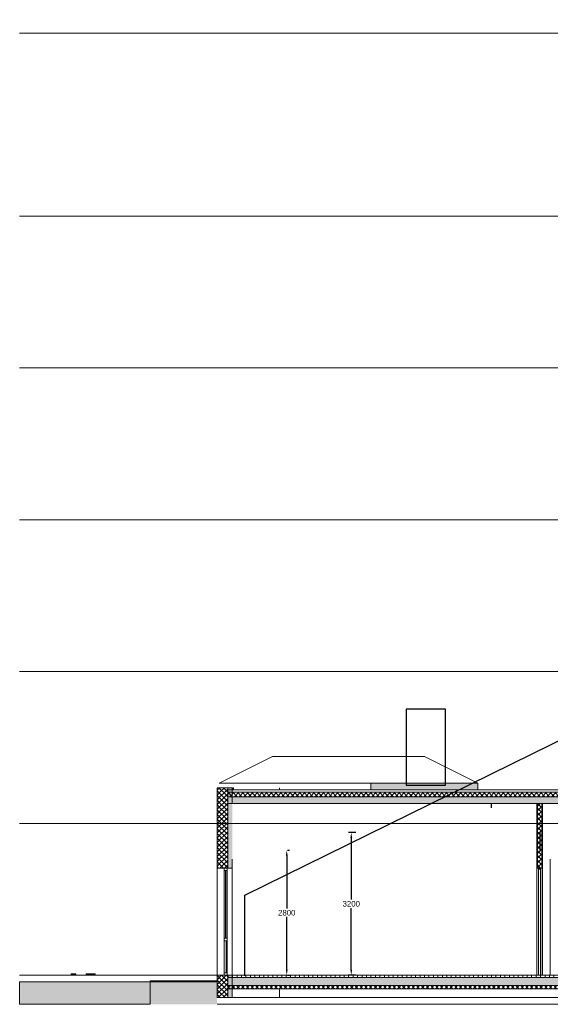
# Model space of a CAD drawing. Extents: x -156717 to 425753, y -51191 to 363295.
# Tile 455 of 502: x 298181 to 310069, y 193548 to 215598. Entities that reach past the tile are written whole.
import ezdxf

# ---------------------------------------------------------------- set-up
doc = ezdxf.new("R2010")
doc.units = 0
doc.header["$LTSCALE"] = 50
doc.linetypes.add('7 Voorgevel & doorsnede A-A$0$B0204', pattern=[1300, 1000, -100, 100, -100])
doc.layers.get('0').update_dxf_attribs({"linetype": 'CONTINUOUS'})
doc.layers.get('Defpoints').update_dxf_attribs({"linetype": 'CONTINUOUS'})
for name, color, linetype in [('7 Voorgevel & doorsnede A-A$0$0 2D arcering', 7, 'CONTINUOUS'), ('7 Voorgevel & doorsnede A-A$0$0 Doorsnede-arcering', 7, 'CONTINUOUS'), ('7 Voorgevel & doorsnede A-A$0$00 Bestaand', 7, 'CONTINUOUS'), ('7 Voorgevel & doorsnede A-A$0$00 Bestaand Doorsnede-arcering', 7, 'CONTINUOUS'), ('7 Voorgevel & doorsnede A-A$0$00 Bestaand Laagscheidingslijnen', 7, 'CONTINUOUS'), ('7 Voorgevel & doorsnede A-A$0$00 Bestaand Ramen', 7, 'CONTINUOUS'), ('7 Voorgevel & doorsnede A-A$0$00 Bestaande vloeren', 7, 'CONTINUOUS'), ('7 Voorgevel & doorsnede A-A$0$00 Bestaande vloeren Doorsnede-arcering', 7, 'CONTINUOUS'), ('7 Voorgevel & doorsnede A-A$0$00 Bestaande vloeren Laagscheidingslijnen', 7, 'CONTINUOUS'), ('7 Voorgevel & doorsnede A-A$0$00 Simple', 7, 'CONTINUOUS'), ('7 Voorgevel & doorsnede A-A$0$00 Simple Deuren', 7, 'CONTINUOUS'), ('7 Voorgevel & doorsnede A-A$0$00 Simple Doorsnede-arcering', 7, 'CONTINUOUS'), ('7 Voorgevel & doorsnede A-A$0$00 Simple Laagscheidingslijnen', 7, 'CONTINUOUS'), ('7 Voorgevel & doorsnede A-A$0$22 Binnenwanden', 7, 'CONTINUOUS'), ('7 Voorgevel & doorsnede A-A$0$27 Daken', 7, 'CONTINUOUS'), ('7 Voorgevel & doorsnede A-A$0$27 Daken Doorsnede-arcering', 7, 'CONTINUOUS'), ('7 Voorgevel & doorsnede A-A$0$27 Daken Laagscheidingslijnen', 7, 'CONTINUOUS'), ('7 Voorgevel & doorsnede A-A$0$90 Terrein', 7, 'CONTINUOUS'), ('7 Voorgevel & doorsnede A-A$0$90 Terrein Doorsnede-arcering', 7, 'CONTINUOUS'), ('WL570---_RETOUR', 112, 'CONTINUOUS')]:
    doc.layers.add(name, color=color, linetype=linetype)
doc.styles.add('7 Voorgevel & doorsnede A-A$0$GENERATED_STYLE_1', font='ARIAL.TTF')
doc.styles.get("Standard").update_dxf_attribs({"font": 'ARIAL.TTF'})
doc.dimstyles.new('ISO-25', dxfattribs={"dimtxt": 2.5, "dimasz": 2.5, "dimexe": 1.25, "dimexo": 0.625, "dimtad": 1, "dimtih": 1, "dimdec": 4, "dimdsep": 46, "dimtxsty": 'Standard', "dimcen": 2.5, "dimadec": 0, "dimazin": 0, "dimtfac": 1, "dimtdec": 4, "dimtmove": 0, "dimatfit": 3, "dimfxl": 0, "dimtvp": 1, "dimtolj": 1, "dimtzin": 0, "dimarcsym": 0})
pattern_1 = [(0, (108550.56, 1635.29), (0, 70), [0, -70])]
pattern_2 = [(45, (108550.56, 1635.29), (-53.03301, 53.03301), []), (135, (108550.56, 1635.29), (53.03301, 53.03301), [])]
pattern_3 = [(-45, (108550.56, 1635.29), (53.03301, 53.03301), []), (45, (108550.56, 1635.29), (-53.03301, 53.03301), [])]
pattern_4 = [(0, (108550.56, 1635.29), (0, 75), [0, -75])]

# ---------------------------------------------------------------- blocks, each defined once
blk = doc.blocks.new('7 Voorgevel & doorsnede A-A$0$Section Elem_283_3', base_point=(108551, 1635))
at = {"layer": '7 Voorgevel & doorsnede A-A$0$00 Bestaand', "color": 252, "linetype": 'Continuous', "lineweight": 0}
blk.add_line((73648, 1135), (74704, 1135), dxfattribs=at)
blk = doc.blocks.new('7 Voorgevel & doorsnede A-A$0$Section Elem_284_3', base_point=(108551, 1635))
at = {"layer": '7 Voorgevel & doorsnede A-A$0$00 Bestaande vloeren Doorsnede-arcering', "linetype": 'Continuous', "lineweight": 0}
h = blk.add_hatch(dxfattribs=at)
h.set_pattern_fill('LIJNEN_VERT_100_0003', color=9, style=0, pattern_type=2)
h.set_pattern_definition([(90, (108550.56, 1635.29), (-100, 0), [])])
h.paths.add_polyline_path([(83699, 1585), (83699, 1635), (73548, 1635), (73548, 1585)], flags=0)
h = blk.add_hatch(dxfattribs=at)
h.set_pattern_fill('11_GEWAPEND_BETON__I_H_W_73', color=9, style=0, pattern_type=2)
h.set_pattern_definition(pattern_1)
h.paths.add_polyline_path([(83699, 1405), (83699, 1585), (73548, 1585), (73548, 1405)], flags=0)
h = blk.add_hatch(dxfattribs=at)
h.set_pattern_fill('13_45GR_ISOLATIE_0003', color=9, style=0, pattern_type=2)
h.set_pattern_definition(pattern_2)
h.paths.add_polyline_path([(83699, 1335), (83699, 1405), (73548, 1405), (73548, 1335)], flags=0)
at = {"layer": '7 Voorgevel & doorsnede A-A$0$00 Bestaande vloeren', "color": 2, "linetype": 'Continuous', "lineweight": 0}
for p, q in [((73548, 1635), (83699, 1635)), ((73548, 1585), (73548, 1635)), ((83699, 1585), (83699, 1635))]:
    blk.add_line(p, q, dxfattribs=at)
at = {"layer": '7 Voorgevel & doorsnede A-A$0$00 Bestaande vloeren', "color": 3, "linetype": 'Continuous', "lineweight": 0}
for p, q in [((73548, 1405), (73548, 1585)), ((83699, 1405), (83699, 1585)), ((83699, 1335), (83699, 1405))]:
    blk.add_line(p, q, dxfattribs=at)
at = {"layer": '7 Voorgevel & doorsnede A-A$0$00 Bestaande vloeren', "color": 252, "linetype": 'Continuous', "lineweight": 0}
for p, q in [((83782, 1335), (83782, 1585)), ((83776, 1335), (83782, 1335))]:
    blk.add_line(p, q, dxfattribs=at)
at = {"layer": '7 Voorgevel & doorsnede A-A$0$00 Bestaande vloeren', "color": 1, "linetype": 'Continuous', "lineweight": 0}
for p, q in [((73548, 1335), (83699, 1335)), ((83699, 1335), (83775, 1335)), ((83775, 1335), (83776, 1335))]:
    blk.add_line(p, q, dxfattribs=at)
at = {"layer": '7 Voorgevel & doorsnede A-A$0$00 Bestaande vloeren Laagscheidingslijnen', "color": 3, "linetype": 'Continuous', "lineweight": 0}
for p, q in [((73548, 1585), (83699, 1585)), ((73548, 1585), (83699, 1585)), ((73548, 1405), (83699, 1405)), ((73548, 1405), (83699, 1405))]:
    blk.add_line(p, q, dxfattribs=at)
blk = doc.blocks.new('7 Voorgevel & doorsnede A-A$0$Section Elem_396_3', base_point=(108551, 1635))
at = {"layer": '7 Voorgevel & doorsnede A-A$0$00 Bestaand Doorsnede-arcering', "linetype": 'Continuous', "lineweight": 0}
h = blk.add_hatch(dxfattribs=at)
h.set_pattern_fill('13_45GR_ISOLATIE_0003', color=255, style=0, pattern_type=2)
h.set_pattern_definition(pattern_3)
h.paths.add_polyline_path([(73408, 5835), (73308, 5835), (73308, 4035), (73408, 4035)], flags=0)
h = blk.add_hatch(dxfattribs=at)
h.set_pattern_fill('13_45GR_ISOLATIE_0003', color=255, style=0, pattern_type=2)
h.set_pattern_definition(pattern_3)
h.paths.add_polyline_path([(73448, 5835), (73408, 5835), (73408, 4035), (73448, 4035)], flags=0)
h = blk.add_hatch(dxfattribs=at)
h.set_pattern_fill('13_45GR_ISOLATIE_0003', color=255, style=0, pattern_type=2)
h.set_pattern_definition(pattern_3)
h.paths.add_polyline_path([(73548, 5835), (73448, 5835), (73448, 4035), (73468, 4035), (73548, 4035)], flags=0)
for points in [[(73648, 5835), (73548, 5835), (73548, 4035), (73648, 4035)], [(73648, 1635), (73548, 1635), (73548, 1135), (73648, 1135)]]:
    blk.add_hatch(color=255, dxfattribs=at).paths.add_polyline_path(points, flags=0)
h = blk.add_hatch(dxfattribs=at)
h.set_pattern_fill('13_45GR_ISOLATIE_0003', color=255, style=0, pattern_type=2)
h.set_pattern_definition(pattern_3)
h.paths.add_polyline_path([(73408, 1635), (73308, 1635), (73308, 1135), (73408, 1135)], flags=0)
h = blk.add_hatch(dxfattribs=at)
h.set_pattern_fill('13_45GR_ISOLATIE_0003', color=255, style=0, pattern_type=2)
h.set_pattern_definition(pattern_3)
h.paths.add_polyline_path([(73448, 1635), (73408, 1635), (73408, 1135), (73448, 1135)], flags=0)
h = blk.add_hatch(dxfattribs=at)
h.set_pattern_fill('13_45GR_ISOLATIE_0003', color=255, style=0, pattern_type=2)
h.set_pattern_definition(pattern_3)
h.paths.add_polyline_path([(73548, 1635), (73468, 1635), (73448, 1635), (73448, 1135), (73548, 1135)], flags=0)
at = {"layer": '7 Voorgevel & doorsnede A-A$0$00 Bestaand', "color": 2, "linetype": 'Continuous', "lineweight": 0}
for p, q in [((73308, 5835), (73408, 5835)), ((73308, 4035), (73308, 5835)), ((73408, 5835), (73448, 5835)), ((73448, 5835), (73548, 5835)), ((73548, 5835), (73648, 5835)), ((73648, 5485), (73648, 5835)), ((73648, 4035), (73648, 4235)), ((73308, 4035), (73408, 4035)), ((73408, 4035), (73448, 4035)), ((73448, 4035), (73468, 4035)), ((73468, 4035), (73548, 4035)), ((73548, 4035), (73648, 4035)), ((73308, 1635), (73408, 1635)), ((73308, 1135), (73308, 1635)), ((73408, 1635), (73448, 1635)), ((73448, 1635), (73468, 1635)), ((73468, 1635), (73548, 1635)), ((73548, 1635), (73648, 1635)), ((73648, 1135), (73648, 1635)), ((73308, 1135), (73408, 1135)), ((73408, 1135), (73448, 1135)), ((73448, 1135), (73548, 1135)), ((73548, 1135), (73648, 1135))]:
    blk.add_line(p, q, dxfattribs=at)
at = {"layer": '7 Voorgevel & doorsnede A-A$0$00 Bestaand Laagscheidingslijnen', "color": 2, "linetype": 'Continuous', "lineweight": 0}
for p, q in [((73548, 5735), (73548, 5835)), ((73548, 4035), (73548, 5835)), ((73548, 4035), (73548, 5635)), ((73548, 1405), (73548, 1635)), ((73548, 1135), (73548, 1635)), ((73548, 1135), (73548, 1335))]:
    blk.add_line(p, q, dxfattribs=at)
blk = doc.blocks.new('7 Voorgevel & doorsnede A-A$0$Section Elem_449_3', base_point=(108551, 1635))
at = {"layer": '7 Voorgevel & doorsnede A-A$0$00 Simple Doorsnede-arcering', "linetype": 'Continuous', "lineweight": 0}
h = blk.add_hatch(dxfattribs=at)
h.set_pattern_fill('10_GIPS_0003', color=9, style=0, pattern_type=2)
h.set_pattern_definition(pattern_4)
h.paths.add_polyline_path([(80473, 5485), (80473, 4035), (80485, 4035), (80485, 5485)], flags=0)
h = blk.add_hatch(dxfattribs=at)
h.set_pattern_fill('13_45GR_ISOLATIE_0003', color=9, style=0, pattern_type=2)
h.set_pattern_definition(pattern_2)
h.paths.add_polyline_path([(80485, 4035), (80585, 4035), (80585, 5485), (80485, 5485)], flags=0)
h = blk.add_hatch(dxfattribs=at)
h.set_pattern_fill('10_GIPS_0003', color=9, style=0, pattern_type=2)
h.set_pattern_definition(pattern_4)
h.paths.add_polyline_path([(80585, 4035), (80598, 4035), (80598, 5485), (80585, 5485)], flags=0)
at = {"layer": '7 Voorgevel & doorsnede A-A$0$00 Simple', "color": 1, "linetype": 'Continuous', "lineweight": 0}
for p, q in [((80473, 4035), (80473, 5485)), ((80473, 5485), (80485, 5485)), ((80485, 5485), (80585, 5485)), ((80585, 5485), (80598, 5485)), ((80598, 4035), (80598, 5485)), ((80473, 4035), (80485, 4035)), ((80485, 4035), (80585, 4035)), ((80585, 4035), (80598, 4035))]:
    blk.add_line(p, q, dxfattribs=at)
at = {"layer": '7 Voorgevel & doorsnede A-A$0$00 Simple Laagscheidingslijnen', "color": 9, "linetype": 'Continuous', "lineweight": 0}
for p, q in [((80485, 4035), (80485, 5485)), ((80485, 4035), (80485, 5485)), ((80585, 4035), (80585, 5485)), ((80585, 4035), (80585, 5485))]:
    blk.add_line(p, q, dxfattribs=at)
blk = doc.blocks.new('7 Voorgevel & doorsnede A-A$0$Section Elem_479_3', base_point=(108551, 1635))
at = {"layer": '7 Voorgevel & doorsnede A-A$0$00 Bestaand', "color": 1, "linetype": 'Continuous', "lineweight": 0}
for p, q in [((73658, 5835), (73666, 5835)), ((73666, 5835), (73674, 5835)), ((73666, 5785), (73666, 5835)), ((73674, 5785), (73674, 5835))]:
    blk.add_line(p, q, dxfattribs=at)
blk = doc.blocks.new('7 Voorgevel & doorsnede A-A$0$Section Elem_494_3', base_point=(108551, 1635))
at = {"layer": '7 Voorgevel & doorsnede A-A$0$00 Bestaand Ramen', "color": 1, "linetype": 'Continuous', "lineweight": 0}
for p, q in [((73308, 1635), (73308, 4035)), ((73468, 4008), (73468, 4035)), ((73468, 4035), (73533, 4035)), ((73468, 3980), (73468, 4008)), ((73468, 3980), (73468, 2463)), ((73468, 3980), (73533, 3980)), ((73500, 3980), (73501, 3980)), ((73500, 2463), (73500, 3980)), ((73501, 2463), (73501, 3980)), ((73533, 4008), (73533, 4035)), ((73533, 3980), (73533, 4008)), ((73533, 3980), (73533, 2463)), ((73648, 1635), (73648, 4035)), ((73468, 2463), (73533, 2463)), ((73468, 2408), (73468, 2463)), ((73500, 2463), (73501, 2463)), ((73533, 2408), (73533, 2463)), ((73468, 2408), (73468, 1690)), ((73468, 2408), (73533, 2408)), ((73513, 2408), (73518, 2408)), ((73513, 1690), (73513, 2408)), ((73518, 1690), (73518, 2408)), ((73533, 2408), (73533, 1690)), ((73468, 1690), (73533, 1690)), ((73468, 1663), (73468, 1690)), ((73468, 1635), (73468, 1663)), ((73468, 1635), (73533, 1635)), ((73513, 1690), (73518, 1690)), ((73533, 1663), (73533, 1690)), ((73533, 1635), (73533, 1663))]:
    blk.add_line(p, q, dxfattribs=at)
blk = doc.blocks.new('7 Voorgevel & doorsnede A-A$0$Section Elem_508_3', base_point=(108551, 1635))
at = {"layer": '7 Voorgevel & doorsnede A-A$0$00 Simple Deuren', "color": 1, "linetype": 'Continuous', "lineweight": 0}
for p, q in [((80473, 4035), (80473, 1635)), ((80512, 4035), (80559, 4035)), ((80512, 4010), (80512, 4035)), ((80512, 4010), (80552, 4010)), ((80512, 1635), (80512, 4010)), ((80512, 4010), (80559, 4010)), ((80552, 1635), (80552, 4010)), ((80553, 3919), (80553, 4010)), ((80559, 4010), (80559, 4035)), ((80559, 1635), (80559, 4010)), ((80598, 4035), (80598, 1635)), ((80553, 3782), (80553, 3873)), ((80553, 3645), (80553, 3736)), ((80553, 3508), (80553, 3599)), ((80553, 3376), (80553, 3462)), ((80553, 2183), (80553, 2269)), ((80553, 2046), (80553, 2138)), ((80553, 1909), (80553, 2001)), ((80553, 1772), (80553, 1864)), ((80512, 1635), (80552, 1635)), ((80553, 1635), (80553, 1727))]:
    blk.add_line(p, q, dxfattribs=at)
blk = doc.blocks.new('7 Voorgevel & doorsnede A-A$0$Section Elem_538_3', base_point=(108551, 1635))
at = {"layer": '7 Voorgevel & doorsnede A-A$0$90 Terrein', "color": 252, "linetype": 'Continuous', "lineweight": 0}
for p, q in [((70037, 1665), (70075, 1665)), ((70037, 1655), (70037, 1665)), ((70037, 1655), (70075, 1655)), ((70075, 1665), (70080, 1665)), ((70075, 1655), (70075, 1665)), ((70075, 1655), (70080, 1655)), ((70080, 1665), (70086, 1665)), ((70080, 1655), (70086, 1655)), ((70086, 1665), (70094, 1665)), ((70086, 1655), (70094, 1655)), ((70094, 1665), (70104, 1665)), ((70094, 1655), (70104, 1655)), ((70104, 1665), (70115, 1665)), ((70104, 1655), (70115, 1655)), ((70115, 1665), (70125, 1665)), ((70115, 1655), (70125, 1655)), ((70125, 1665), (70135, 1665)), ((70125, 1655), (70135, 1655)), ((70135, 1665), (70144, 1665)), ((70135, 1655), (70144, 1655)), ((70144, 1655), (70144, 1665)), ((70377, 1665), (70577, 1665)), ((70377, 1655), (70377, 1665)), ((70377, 1655), (70577, 1655)), ((70577, 1655), (70577, 1665))]:
    blk.add_line(p, q, dxfattribs=at)
blk = doc.blocks.new('7 Voorgevel & doorsnede A-A$0$Section Elem_568_3', base_point=(108551, 1635))
at = {"layer": '7 Voorgevel & doorsnede A-A$0$90 Terrein Doorsnede-arcering', "linetype": 'Continuous', "lineweight": 0}
for points in [[(68885, 985), (73308, 985), (73308, 1485), (68885, 1485)], [(99506, 1485), (96913, 1485), (96913, 985), (99506, 985)]]:
    blk.add_hatch(color=252, dxfattribs=at).paths.add_polyline_path(points, flags=0)
at = {"layer": '7 Voorgevel & doorsnede A-A$0$90 Terrein', "color": 2, "linetype": 'Continuous', "lineweight": 0}
for p, q in [((68885, 1485), (73308, 1485)), ((68885, 985), (68885, 1485)), ((96913, 1485), (99506, 1485)), ((68885, 985), (71808, 985))]:
    blk.add_line(p, q, dxfattribs=at)
at = {"layer": '7 Voorgevel & doorsnede A-A$0$90 Terrein', "color": 252, "linetype": 'Continuous', "lineweight": 0}
for p, q in [((94372, 1135), (94372, 985)), ((94470, 1135), (94470, 985)), ((87399, 985), (93509, 985)), ((93509, 985), (94372, 985)), ((94372, 985), (94470, 985)), ((94470, 985), (94492, 985))]:
    blk.add_line(p, q, dxfattribs=at)
blk = doc.blocks.new('7 Voorgevel & doorsnede A-A$0$Section Elem_569_3', base_point=(108551, 1635))
at = {"layer": '7 Voorgevel & doorsnede A-A$0$90 Terrein Doorsnede-arcering', "linetype": 'Continuous', "lineweight": 0}
for points in [[(71808, 1510), (71808, 985), (73308, 985), (73308, 1510), (72749, 1510)], [(99506, 1510), (96913, 1510), (96913, 985), (99506, 985)]]:
    blk.add_hatch(color=252, dxfattribs=at).paths.add_polyline_path(points, flags=0)
at = {"layer": '7 Voorgevel & doorsnede A-A$0$90 Terrein', "color": 2, "linetype": 'Continuous', "lineweight": 0}
for p, q in [((71808, 985), (71808, 1510)), ((71808, 1510), (72749, 1510)), ((72749, 1510), (73308, 1510)), ((73308, 1485), (73308, 1510)), ((96913, 1510), (99506, 1510)), ((96913, 1485), (96913, 1510)), ((99506, 1485), (99506, 1510))]:
    blk.add_line(p, q, dxfattribs=at)
at = {"layer": '7 Voorgevel & doorsnede A-A$0$90 Terrein', "color": 252, "linetype": 'Continuous', "lineweight": 0}
for p, q in [((83004, 1135), (83004, 985)), ((87399, 1135), (87399, 985)), ((94492, 1135), (94492, 985)), ((94567, 1135), (94567, 985)), ((73308, 985), (81908, 985)), ((81908, 985), (83004, 985)), ((83004, 985), (87399, 985)), ((94492, 985), (94567, 985)), ((94567, 985), (95119, 985)), ((95119, 985), (95672, 985)), ((95672, 985), (96224, 985)), ((96224, 985), (96776, 985)), ((96776, 985), (96913, 985))]:
    blk.add_line(p, q, dxfattribs=at)
blk = doc.blocks.new('7 Voorgevel & doorsnede A-A$0$Section Elem_643_3', base_point=(108551, 1635))
at = {"layer": '7 Voorgevel & doorsnede A-A$0$27 Daken Doorsnede-arcering', "linetype": 'Continuous', "lineweight": 0}
h = blk.add_hatch(dxfattribs=at)
h.set_pattern_fill('13_45GR_ISOLATIE_0003', color=9, style=0, pattern_type=2)
h.set_pattern_definition(pattern_2)
h.paths.add_polyline_path([(83503, 5635), (83503, 5735), (73548, 5735), (73548, 5635)], flags=0)
h = blk.add_hatch(dxfattribs=at)
h.set_pattern_fill('11_GEWAPEND_BETON__I_H_W_73', color=9, style=0, pattern_type=2)
h.set_pattern_definition(pattern_1)
h.paths.add_polyline_path([(73548, 5485), (83503, 5485), (83503, 5635), (73548, 5635)], flags=0)
at = {"layer": '7 Voorgevel & doorsnede A-A$0$27 Daken', "color": 2, "linetype": 'Continuous', "lineweight": 0}
for p, q in [((73548, 5785), (83503, 5785)), ((73548, 5735), (73548, 5785)), ((83503, 5735), (83503, 5785))]:
    blk.add_line(p, q, dxfattribs=at)
at = {"layer": '7 Voorgevel & doorsnede A-A$0$27 Daken', "color": 3, "linetype": 'Continuous', "lineweight": 0}
for p, q in [((83503, 5635), (83503, 5735)), ((73548, 5485), (73548, 5635)), ((83503, 5485), (83503, 5635))]:
    blk.add_line(p, q, dxfattribs=at)
at = {"layer": '7 Voorgevel & doorsnede A-A$0$27 Daken', "color": 1, "linetype": 'Continuous', "lineweight": 0}
blk.add_line((73548, 5485), (83503, 5485), dxfattribs=at)
at = {"layer": '7 Voorgevel & doorsnede A-A$0$27 Daken Laagscheidingslijnen', "color": 3, "linetype": 'Continuous', "lineweight": 0}
for p, q in [((73548, 5735), (83503, 5735)), ((73548, 5735), (83503, 5735)), ((73548, 5635), (83503, 5635)), ((73548, 5635), (83503, 5635))]:
    blk.add_line(p, q, dxfattribs=at)
blk = doc.blocks.new('7 Voorgevel & doorsnede A-A$0$Section Elem_649_3', base_point=(108551, 1635))
at = {"layer": '7 Voorgevel & doorsnede A-A$0$27 Daken', "color": 252, "linetype": 'Continuous', "lineweight": 0}
for p, q in [((74551, 6535), (73351, 5935)), ((77951, 6535), (74551, 6535)), ((79151, 5935), (77951, 6535)), ((73351, 5935), (76751, 5935)), ((76751, 5935), (79151, 5935)), ((76751, 5785), (76751, 5935)), ((79151, 5785), (79151, 5935))]:
    blk.add_line(p, q, dxfattribs=at)
blk = doc.blocks.new('7 Voorgevel & doorsnede A-A$0$Section Elem_683_3', base_point=(108551, 1635))
at = {"layer": '7 Voorgevel & doorsnede A-A$0$00 Bestaand', "color": 252, "linetype": 'Continuous', "lineweight": 0}
for p, q in [((74704, 5835), (74704, 5785)), ((74704, 1335), (74704, 1135)), ((74704, 1135), (81908, 1135))]:
    blk.add_line(p, q, dxfattribs=at)
blk = doc.blocks.new('7 Voorgevel & doorsnede A-A$0$Section Elem_763_3', base_point=(108551, 1635))
at = {"layer": '7 Voorgevel & doorsnede A-A$0$22 Binnenwanden', "color": 252, "linetype": 'Continuous', "lineweight": 0}
for p, q in [((80773, 4235), (80773, 4035)), ((80773, 4035), (80773, 1635))]:
    blk.add_line(p, q, dxfattribs=at)
blk = doc.blocks.new('7 Voorgevel & doorsnede A-A$0$A DOORSNEDE A-A_STORY_MARKER', base_point=(108551, 1635))
at = {"layer": '7 Voorgevel & doorsnede A-A$0$0 2D arcering', "linetype": 'Continuous', "lineweight": 0}
for points in [[(99806, 22735), (99606, 22735, -0.414214), (99806, 22935)], [(99806, 22735), (100006, 22735, -0.414214), (99806, 22535)], [(99806, 18635), (99606, 18635, -0.414214), (99806, 18835)], [(99806, 18635), (100006, 18635, -0.414214), (99806, 18435)], [(99806, 15235), (99606, 15235, -0.414214), (99806, 15435)], [(99806, 15235), (100006, 15235, -0.414214), (99806, 15035)], [(99806, 11835), (99606, 11835, -0.414214), (99806, 12035)], [(99806, 11835), (100006, 11835, -0.414214), (99806, 11635)], [(99806, 8435), (99606, 8435, -0.414214), (99806, 8635)], [(99806, 8435), (100006, 8435, -0.414214), (99806, 8235)], [(99806, 5035), (99606, 5035, -0.414214), (99806, 5235)], [(99806, 5035), (100006, 5035, -0.414214), (99806, 4835)], [(99806, 1635), (99606, 1635, -0.414214), (99806, 1835)], [(99806, 1635), (100006, 1635, -0.414214), (99806, 1435)]]:
    blk.add_hatch(color=2, dxfattribs=at).paths.add_polyline_path(points, flags=0)
at = {"color": 2, "linetype": 'Continuous', "lineweight": 0}
for p, q in [((99806, 23035), (99806, 22435)), ((99606, 22735), (99506, 22735)), ((99606, 22735), (100006, 22735)), ((100942, 22735), (100006, 22735)), ((99806, 18935), (99806, 18335)), ((99606, 18635), (99506, 18635)), ((99606, 18635), (100006, 18635)), ((102178, 18635), (100006, 18635)), ((99806, 15535), (99806, 14935)), ((99606, 15235), (99506, 15235)), ((99606, 15235), (100006, 15235)), ((102178, 15235), (100006, 15235)), ((99806, 12135), (99806, 11535)), ((99606, 11835), (99506, 11835)), ((99606, 11835), (100006, 11835)), ((102178, 11835), (100006, 11835)), ((99806, 8735), (99806, 8135)), ((99606, 8435), (99506, 8435)), ((99606, 8435), (100006, 8435)), ((102178, 8435), (100006, 8435)), ((99806, 5335), (99806, 4735)), ((99606, 5035), (99506, 5035)), ((99606, 5035), (100006, 5035)), ((102178, 5035), (100006, 5035)), ((99806, 1935), (99806, 1335)), ((99606, 1635), (99506, 1635)), ((99606, 1635), (100006, 1635)), ((102346, 1635), (100006, 1635))]:
    blk.add_line(p, q, dxfattribs=at)
at = {"color": 9, "linetype": '7 Voorgevel & doorsnede A-A$0$B0204', "lineweight": 0}
for p, q in [((68885, 22735), (99506, 22735)), ((68885, 18635), (99506, 18635)), ((68885, 15235), (99506, 15235)), ((68885, 11835), (99506, 11835)), ((68885, 8435), (99506, 8435)), ((68885, 5035), (99506, 5035)), ((68885, 1635), (99506, 1635))]:
    blk.add_line(p, q, dxfattribs=at)
at = {"color": 2, "linetype": 'Continuous', "lineweight": 0}
for centre in [(99806, 22735), (99806, 18635), (99806, 15235), (99806, 11835), (99806, 8435), (99806, 5035), (99806, 1635)]:
    blk.add_circle(centre, 200, dxfattribs=at)
for p in [(99506, 22735), (99506, 22735), (99506, 18635), (99506, 18635), (99506, 15235), (99506, 15235), (99506, 11835), (99506, 11835), (99506, 8435), (99506, 8435), (99506, 5035), (99506, 5035), (99506, 1635), (99506, 1635)]:
    blk.add_point(p, dxfattribs=at)
at = {"color": 2, "lineweight": 0, "char_height": 200, "attachment_point": 1, "style": '7 Voorgevel & doorsnede A-A$0$GENERATED_STYLE_1'}
for s, insert in [('{21.100}', (100006, 23020)), ('{DAK}', (100006, 22674)), ('{17.000}', (100006, 18920)), ('{5e VERDIEPING}', (100006, 18574)), ('{13.600}', (100006, 15520)), ('{4e VERDIEPING}', (100006, 15174)), ('{10.200}', (100006, 12120)), ('{3e VERDIEPING}', (100006, 11774)), ('{6.800}', (100006, 8720)), ('{2e VERDIEPING}', (100006, 8374)), ('{3.400}', (100006, 5320)), ('{1e VERDIEPING}', (100006, 4974)), ('{0}', (100006, 1920)), ('{BEGANE GROND}', (100006, 1574))]:
    blk.add_mtext(s, dxfattribs=dict(at, insert=insert))
blk = doc.blocks.new('*D764')
at = {"layer": 'Defpoints', "color": 0, "transparency": 16777216}
for p in [(304151, 196998), (304164, 196998), (304151, 194198)]:
    blk.add_point(p, dxfattribs=at)
at = {"layer": 'WL570---_RETOUR', "color": 0, "lineweight": -2, "transparency": 16777216}
for p, q in [((304183, 196998), (304227, 196998)), ((304164, 196873), (304164, 195693)), ((304164, 194323), (304164, 195503)), ((304183, 194198), (304227, 194198))]:
    blk.add_line(p, q, dxfattribs=at)
at = {"layer": 'WL570---_RETOUR', "color": 0, "transparency": 16777216}
for points in [[(304143, 196873), (304185, 196873), (304164, 196998)], [(304143, 194323), (304185, 194323), (304164, 194198)]]:
    blk.add_solid(points, dxfattribs=at)
at = {"layer": 'WL570---_RETOUR', "color": 0, "transparency": 16777216, "insert": (304164, 195598), "char_height": 125, "attachment_point": 5}
blk.add_mtext('\\A1;2800', dxfattribs=at)
blk = doc.blocks.new('*D765')
at = {"layer": 'Defpoints', "color": 0, "transparency": 16777216}
for p in [(305609, 197398), (305741, 197398), (305741, 194198)]:
    blk.add_point(p, dxfattribs=at)
at = {"layer": 'WL570---_RETOUR', "color": 0, "lineweight": -2, "transparency": 16777216}
for p, q in [((305710, 197398), (305546, 197398)), ((305609, 197273), (305609, 195893)), ((305609, 194323), (305609, 195703)), ((305710, 194198), (305546, 194198))]:
    blk.add_line(p, q, dxfattribs=at)
at = {"layer": 'WL570---_RETOUR', "color": 0, "transparency": 16777216}
for points in [[(305588, 197273), (305630, 197273), (305609, 197398)], [(305588, 194323), (305630, 194323), (305609, 194198)]]:
    blk.add_solid(points, dxfattribs=at)
at = {"layer": 'WL570---_RETOUR', "color": 0, "transparency": 16777216, "insert": (305609, 195798), "char_height": 125, "attachment_point": 5}
blk.add_mtext('\\A1;3200', dxfattribs=at)

msp = doc.modelspace()

# ---------------------------------------------------------------- hatches: boundary and pattern name
at = {"layer": '7 Voorgevel & doorsnede A-A$0$0 Doorsnede-arcering', "linetype": 'Continuous', "lineweight": 0}
msp.add_hatch(color=255, dxfattribs=at).paths.add_polyline_path([(306047.12821, 198497.76673), (308447.12821, 198497.76673), (308447.12821, 198347.76673), (306047.12821, 198347.76673)])

# ---------------------------------------------------------------- linework, layer by layer
at = {"layer": '7 Voorgevel & doorsnede A-A$0$0 Doorsnede-arcering', "color": 1, "linetype": 'Continuous', "lineweight": 0, "flags": 128}
msp.add_lwpolyline([(306047.12821, 198497.76673), (308447.12821, 198497.76673), (308447.12821, 198347.76673), (306047.12821, 198347.76673)], close=True, dxfattribs=at)
at = {"layer": 'WL570---_RETOUR'}
for p, q in [((303221.76072, 195988.26939), (312741.79299, 200670.99166)), ((307721.12765, 200155.95618), (306841.12765, 200155.95618)), ((306841.12765, 200155.95618), (306841.12765, 198458.32213)), ((307721.12765, 198455.95618), (307721.12765, 200155.95618)), ((306841.12765, 198455.95618), (307721.12765, 198455.95618)), ((308753.83737, 197950.78485), (308753.83737, 198048.40405)), ((309832.51524, 197399.4529), (309832.51524, 196999.11298)), ((303221.76072, 194188.26939), (303221.76072, 195988.26939))]:
    msp.add_line(p, q, dxfattribs=at)

# ---------------------------------------------------------------- block references
at = {"linetype": 'Continuous', "lineweight": 0}
msp.add_blockref('7 Voorgevel & doorsnede A-A$0$A DOORSNEDE A-A_STORY_MARKER', (337846.4774, 194197.76673), dxfattribs=at)
at = {"layer": '7 Voorgevel & doorsnede A-A$0$00 Bestaand', "color": 9, "lineweight": 0}
for name in ['7 Voorgevel & doorsnede A-A$0$Section Elem_396_3', '7 Voorgevel & doorsnede A-A$0$Section Elem_479_3', '7 Voorgevel & doorsnede A-A$0$Section Elem_683_3', '7 Voorgevel & doorsnede A-A$0$Section Elem_283_3']:
    msp.add_blockref(name, (337846.4774, 194197.76673), dxfattribs=at)
at = {"layer": '7 Voorgevel & doorsnede A-A$0$00 Bestaand Ramen', "color": 9, "lineweight": 0}
msp.add_blockref('7 Voorgevel & doorsnede A-A$0$Section Elem_494_3', (337846.4774, 194197.76673), dxfattribs=at)
at = {"layer": '7 Voorgevel & doorsnede A-A$0$00 Bestaande vloeren', "color": 9, "lineweight": 0}
msp.add_blockref('7 Voorgevel & doorsnede A-A$0$Section Elem_284_3', (337846.4774, 194197.76673), dxfattribs=at)
at = {"layer": '7 Voorgevel & doorsnede A-A$0$00 Simple', "color": 9, "lineweight": 0}
msp.add_blockref('7 Voorgevel & doorsnede A-A$0$Section Elem_449_3', (337846.4774, 194197.76673), dxfattribs=at)
at = {"layer": '7 Voorgevel & doorsnede A-A$0$00 Simple Deuren', "color": 9, "lineweight": 0}
msp.add_blockref('7 Voorgevel & doorsnede A-A$0$Section Elem_508_3', (337846.4774, 194197.76673), dxfattribs=at)
at = {"layer": '7 Voorgevel & doorsnede A-A$0$22 Binnenwanden', "color": 9, "lineweight": 0}
msp.add_blockref('7 Voorgevel & doorsnede A-A$0$Section Elem_763_3', (337846.4774, 194197.76673), dxfattribs=at)
at = {"layer": '7 Voorgevel & doorsnede A-A$0$27 Daken', "color": 9, "lineweight": 0}
for name in ['7 Voorgevel & doorsnede A-A$0$Section Elem_649_3', '7 Voorgevel & doorsnede A-A$0$Section Elem_643_3']:
    msp.add_blockref(name, (337846.4774, 194197.76673), dxfattribs=at)
at = {"layer": '7 Voorgevel & doorsnede A-A$0$90 Terrein', "color": 9, "lineweight": 0}
for name in ['7 Voorgevel & doorsnede A-A$0$Section Elem_568_3', '7 Voorgevel & doorsnede A-A$0$Section Elem_538_3', '7 Voorgevel & doorsnede A-A$0$Section Elem_569_3']:
    msp.add_blockref(name, (337846.4774, 194197.76673), dxfattribs=at)

# ---------------------------------------------------------------- dimensions: what is measured, and where the dimension line sits
at = {"layer": 'WL570---_RETOUR'}
for base, p1, p2, picture, middle in [((305608.81184, 197397.76673), (305740.77889, 194197.76673), (305740.77889, 197397.76673), '*D765', (305608.81184, 195797.76673)), ((304164.33313, 196997.76673), (304151.32099, 194197.76673), (304151.32099, 196997.76673), '*D764', (304164.33313, 195597.76673))]:
    dim = msp.add_linear_dim(base=base, p1=p1, p2=p2, angle=90, dimstyle='ISO-25', override={"dimscale": 50, "dimdec": 0}, dxfattribs=at)
    dim.commit()
    dim.dimension.update_dxf_attribs({"geometry": picture, "text_midpoint": middle})

doc.saveas('drawing.dxf')
